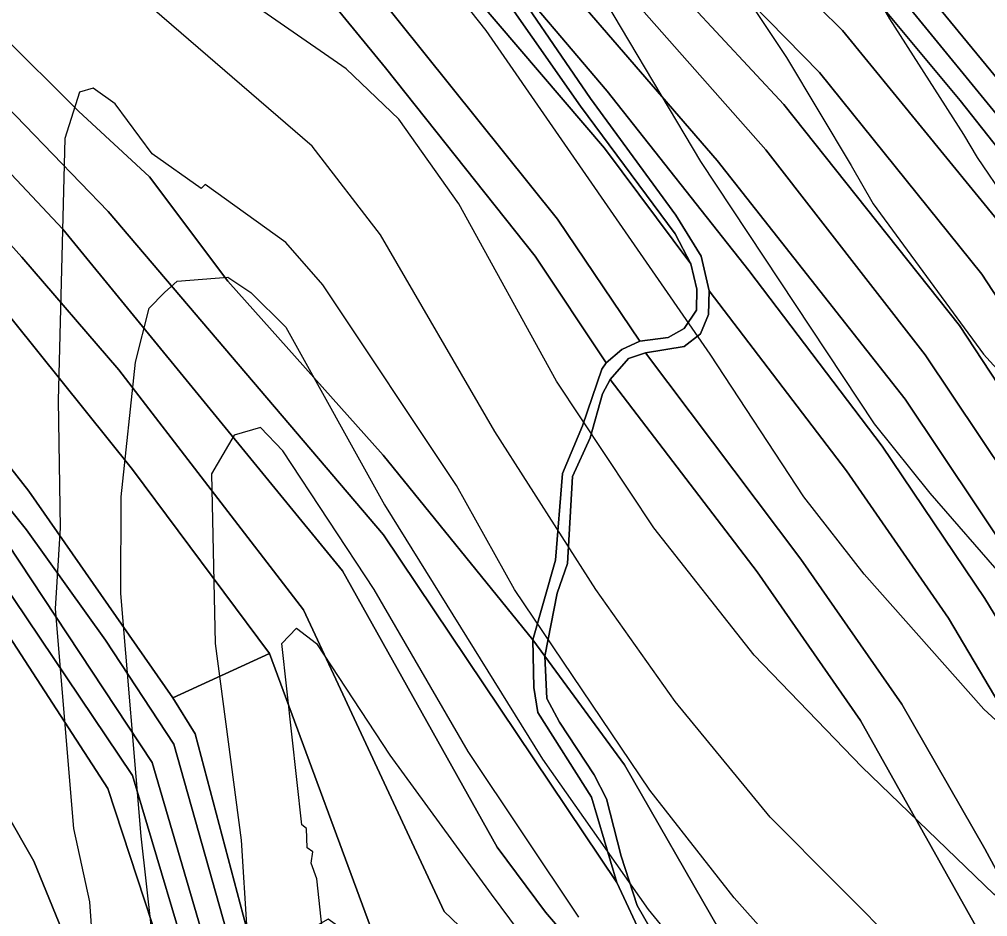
# Model space of a CAD drawing. Extents: x -510989 to -501240, y -1184665 to -1176098.
# Drawn here: x -503881.1 to -503629.9, y -1183685.8 to -1183453.1 of the extents above; entities that cross this region are included whole.
import ezdxf

# ---------------------------------------------------------------- set-up
doc = ezdxf.new("R2010")
doc.units = 0
for name, color, linetype in [('lesni_pozemek', 7, 'Continuous'), ('ostatni_plocha_x_ostatni_komunikace', 7, 'Continuous'), ('STAV_zaplavove_uzemi', 7, 'Continuous'), ('vrstevnice_01', 7, 'Continuous'), ('vrstevnice_02', 7, 'Continuous')]:
    doc.layers.add(name, color=color, linetype=linetype)

msp = doc.modelspace()

# ---------------------------------------------------------------- linework, layer by layer
at = {"layer": 'lesni_pozemek'}
for points in [[(-503725.26, -1183707.27), (-503744.59, -1183684.65), (-503757.14, -1183667.78), (-503797.26, -1183596.18), (-503869.88, -1183507.52), (-503912.67, -1183462.05), (-503951.35, -1183418.44), (-503996.4, -1183371.53), (-504019.85, -1183344.79), (-504048.45, -1183312.9), (-504095.77, -1183263.94), (-504092.32, -1183253.82), (-504071.55, -1183277.42), (-504048.07, -1183298.01), (-503986.74, -1183365.23), (-503944.12, -1183409.59), (-503894.05, -1183465.82), (-503858.07, -1183502.98), (-503786.64, -1183586.84), (-503726.15, -1183677), (-503718.95, -1183692.39)], [(-503737.4, -1183716.6), (-503770.96, -1183684.53), (-503807.37, -1183606.27), (-503855.35, -1183544.04), (-503880.49, -1183514.79), (-503965.13, -1183420.16), (-504013.81, -1183367.58), (-504081.25, -1183289.37), (-504098.45, -1183272.79), (-504095.77, -1183263.94), (-504048.45, -1183312.9), (-504019.85, -1183344.79), (-503996.4, -1183371.53), (-503951.35, -1183418.44), (-503912.67, -1183462.05), (-503869.88, -1183507.52), (-503797.26, -1183596.18), (-503757.14, -1183667.78), (-503744.59, -1183684.65), (-503725.26, -1183707.27)], [(-503787.11, -1183696.42), (-503816.27, -1183617.58), (-503851.76, -1183569.84), (-503888.67, -1183523.98), (-503933.2, -1183471.27), (-503966, -1183435.57), (-504014.99, -1183383.65), (-504053.22, -1183338.41), (-504084.25, -1183298.58), (-504081.25, -1183289.37), (-504013.81, -1183367.58), (-503965.13, -1183420.16), (-503880.49, -1183514.79), (-503855.35, -1183544.04), (-503807.37, -1183606.27), (-503770.96, -1183684.53), (-503737.4, -1183716.6)], [(-503903.91, -1183297.64), (-503880.58, -1183312.12), (-503855.12, -1183332.69), (-503838.82, -1183346.88), (-503801.61, -1183376.13), (-503800.01, -1183382.73), (-503791.97, -1183395.94), (-503760.62, -1183439.78), (-503735.52, -1183475.69), (-503711.02, -1183508.72), (-503706.93, -1183516.52), (-503729.31, -1183486.57), (-503768.11, -1183441.07), (-503808.78, -1183386.53), (-503842.93, -1183354.52), (-503891.01, -1183314.93)], [(-503891.01, -1183314.93), (-503842.93, -1183354.52), (-503808.78, -1183386.53), (-503768.11, -1183441.07), (-503729.31, -1183486.57), (-503706.93, -1183516.52), (-503705.37, -1183523.13), (-503705.49, -1183528.53), (-503708.62, -1183533.34), (-503712.82, -1183535.62), (-503720.15, -1183536.58), (-503741.52, -1183504.93), (-503817.49, -1183410.13), (-503860.89, -1183360.89), (-503904.26, -1183329.99)], [(-503536.05, -1183701.82), (-503562.87, -1183647.63), (-503588.97, -1183605.94), (-503637.27, -1183532.57), (-503682.8, -1183475.2), (-503715.62, -1183439.85), (-503752.63, -1183397.56), (-503777.07, -1183359.8), (-503775.08, -1183358.57), (-503767.3, -1183362.66), (-503765.62, -1183357.1), (-503747.04, -1183388.08), (-503708.69, -1183431.03), (-503673.52, -1183466.89), (-503631.47, -1183519.21), (-503595.22, -1183574.62), (-503554.7, -1183637.72), (-503524.43, -1183696.33)], [(-503559.07, -1183730.95), (-503587.48, -1183674.13), (-503630.7, -1183603.31), (-503657.3, -1183563.82), (-503691.85, -1183518.28), (-503728.62, -1183471.74), (-503757.64, -1183437.65), (-503789.54, -1183394.22), (-503796.6, -1183381.58), (-503797.42, -1183376), (-503797.01, -1183372.55), (-503794.3, -1183369.6), (-503761.43, -1183418.76), (-503700.12, -1183489.76), (-503651.31, -1183551.64), (-503623.09, -1183593.93), (-503579.31, -1183665.09), (-503552.8, -1183718.85)], [(-503887.85, -1183414.22), (-503861.56, -1183392.46), (-503861.76, -1183375.73), (-503826.54, -1183416.39), (-503786.18, -1183465.68), (-503747.28, -1183514.57), (-503728.89, -1183542.22), (-503730.02, -1183543.88), (-503735.03, -1183558.53), (-503740.22, -1183570.9), (-503742.05, -1183593.37), (-503747.96, -1183614.04), (-503786.74, -1183566.2), (-503827, -1183521.03), (-503847.36, -1183493.99), (-503865.78, -1183476.91), (-503886.13, -1183456.7)], [(-503886.13, -1183456.7), (-503865.78, -1183476.91), (-503847.36, -1183493.99), (-503827, -1183521.03), (-503786.74, -1183566.2), (-503747.96, -1183614.04), (-503747.67, -1183626.37), (-503746.63, -1183632.9), (-503732.66, -1183654.89), (-503726.15, -1183677), (-503786.64, -1183586.84), (-503858.07, -1183502.98), (-503894.05, -1183465.82)], [(-503857.25, -1183720.73), (-503877.34, -1183671.41), (-503907.86, -1183618.07), (-503941.52, -1183574.63), (-503953.43, -1183552.99), (-503959.99, -1183543.11), (-503957.99, -1183523.73), (-503951.53, -1183519.73), (-503959.83, -1183509.88), (-503966.76, -1183506.81), (-503975.91, -1183491.78), (-503960.99, -1183503.64), (-503954.65, -1183512.09), (-503950.66, -1183515.73), (-503947.37, -1183524.3), (-503927.06, -1183554.47), (-503919.67, -1183563.87), (-503895.13, -1183595.8), (-503858.14, -1183652.63), (-503839.1, -1183710.79)], [(-503938.83, -1183498.74), (-503878.65, -1183575.48), (-503841.34, -1183629.06), (-503835.55, -1183638.47), (-503819.92, -1183697.23)], [(-503824.66, -1183699.4), (-503841.01, -1183641.14), (-503858.78, -1183614.15), (-503879.3, -1183585.51), (-503913.75, -1183542.5)], [(-503913.75, -1183542.5), (-503879.3, -1183585.51), (-503858.78, -1183614.15), (-503841.01, -1183641.14), (-503824.66, -1183699.4)], [(-503699.47, -1183689.36), (-503724.17, -1183646.44), (-503744.83, -1183618.26), (-503741.6, -1183601.94), (-503738.89, -1183594.27), (-503737.59, -1183571.68), (-503733.03, -1183561.64), (-503729.88, -1183550.21), (-503727.89, -1183546.54), (-503689.76, -1183596.42), (-503662.92, -1183634.99), (-503622.31, -1183707.4)], [(-503830.48, -1183701.14), (-503846.64, -1183645.9), (-503887.46, -1183584.22)], [(-503887.46, -1183584.22), (-503846.64, -1183645.9), (-503830.48, -1183701.14)], [(-503834.07, -1183708.75), (-503851.8, -1183649.23), (-503889.49, -1183593.34)], [(-503889.49, -1183593.34), (-503851.8, -1183649.23), (-503834.07, -1183708.75)], [(-503839.1, -1183710.79), (-503858.14, -1183652.63), (-503895.13, -1183595.8)], [(-503709.64, -1183702.51), (-503720.81, -1183682.97), (-503724.99, -1183670.18), (-503728.83, -1183655.3), (-503731.97, -1183649.02), (-503741.04, -1183635.41), (-503744.28, -1183629.23), (-503744.83, -1183618.26), (-503724.17, -1183646.44), (-503699.47, -1183689.36)]]:
    msp.add_lwpolyline(points, dxfattribs=at)
for points in [[(-504084.25, -1183298.58), (-504053.22, -1183338.41), (-504014.99, -1183383.65), (-503966, -1183435.57), (-503933.2, -1183471.27), (-503888.67, -1183523.98), (-503851.76, -1183569.84), (-503816.27, -1183617.58), (-503841.34, -1183629.06), (-503878.65, -1183575.48), (-503938.83, -1183498.74), (-503958.82, -1183474.93), (-503976.09, -1183458.64), (-503993.61, -1183438.78), (-504014.84, -1183417.68), (-504035.69, -1183393.99), (-504055.3, -1183367.34), (-504091.42, -1183322.52), (-504085.53, -1183306.63)], [(-503774.6, -1183315.52), (-503772.1, -1183305.29), (-503755.31, -1183318.64), (-503727.46, -1183349.39), (-503692.92, -1183384.12), (-503645.87, -1183425.51), (-503605.33, -1183475.41), (-503563.8, -1183538.51), (-503522.77, -1183599.64), (-503484.41, -1183671.48), (-503448.17, -1183741.12), (-503417.56, -1183793.22), (-503379.39, -1183854.69), (-503386.98, -1183867.75), (-503448.03, -1183764.41), (-503486.88, -1183691.91), (-503530.01, -1183610.85), (-503612.98, -1183486.02), (-503653.64, -1183436.6), (-503692.82, -1183400.32), (-503731.02, -1183361.35), (-503757.97, -1183329.98)], [(-503760.86, -1183334.46), (-503757.97, -1183329.98), (-503731.02, -1183361.35), (-503692.82, -1183400.32), (-503653.64, -1183436.6), (-503612.98, -1183486.02), (-503530.01, -1183610.85), (-503486.88, -1183691.91), (-503448.03, -1183764.41), (-503386.98, -1183867.75), (-503389.84, -1183873.88), (-503439.24, -1183793.05), (-503451.38, -1183771.88), (-503491.13, -1183695.49), (-503533.06, -1183618.01), (-503578.77, -1183547.39), (-503618.69, -1183488.6), (-503657.36, -1183441.3), (-503690.26, -1183410.25), (-503733.29, -1183366.43)], [(-503763.73, -1183342.07), (-503763.17, -1183336.54), (-503740.77, -1183365.6), (-503699.61, -1183407.86), (-503662.14, -1183444), (-503637.03, -1183474.19), (-503618.46, -1183497.68), (-503575.63, -1183562.55), (-503537.8, -1183620.68), (-503496.5, -1183698.02), (-503458.13, -1183775.46), (-503393.75, -1183882), (-503400.38, -1183896.19), (-503438.65, -1183834.09), (-503479.13, -1183757.92), (-503507.05, -1183703.1), (-503546.15, -1183629.65), (-503585.67, -1183568.96), (-503626.56, -1183506.16), (-503667.59, -1183456.02), (-503704.39, -1183419.61), (-503742.32, -1183377.85), (-503764.32, -1183348)], [(-503763.17, -1183336.54), (-503760.86, -1183334.46), (-503733.29, -1183366.43), (-503690.26, -1183410.25), (-503657.36, -1183441.3), (-503618.69, -1183488.6), (-503578.77, -1183547.39), (-503533.06, -1183618.01), (-503491.13, -1183695.49), (-503451.38, -1183771.88), (-503439.24, -1183793.05), (-503389.84, -1183873.88), (-503393.75, -1183882), (-503458.13, -1183775.46), (-503496.5, -1183698.02), (-503537.8, -1183620.68), (-503575.63, -1183562.55), (-503618.46, -1183497.68), (-503637.03, -1183474.19), (-503662.14, -1183444), (-503699.61, -1183407.86), (-503740.77, -1183365.6)], [(-503765.62, -1183357.1), (-503764.32, -1183348), (-503742.32, -1183377.85), (-503704.39, -1183419.61), (-503667.59, -1183456.02), (-503626.56, -1183506.16), (-503585.67, -1183568.96), (-503546.15, -1183629.65), (-503507.05, -1183703.1), (-503479.13, -1183757.92), (-503438.65, -1183834.09), (-503400.38, -1183896.19), (-503409.08, -1183909.36), (-503450.8, -1183839.03), (-503493.57, -1183754.99), (-503524.43, -1183696.33), (-503554.7, -1183637.72), (-503595.22, -1183574.62), (-503631.47, -1183519.21), (-503673.52, -1183466.89), (-503708.69, -1183431.03), (-503747.04, -1183388.08)], [(-503860.89, -1183360.89), (-503817.49, -1183410.13), (-503741.52, -1183504.93), (-503720.15, -1183536.58), (-503724.87, -1183538.73), (-503728.89, -1183542.22), (-503747.28, -1183514.57), (-503786.18, -1183465.68), (-503826.54, -1183416.39), (-503861.76, -1183375.73)], [(-503785.61, -1183364.9), (-503777.07, -1183359.8), (-503752.63, -1183397.56), (-503715.62, -1183439.85), (-503682.8, -1183475.2), (-503637.27, -1183532.57), (-503588.97, -1183605.94), (-503562.87, -1183647.63), (-503536.05, -1183701.82), (-503518.91, -1183732.05), (-503498.03, -1183773.67), (-503455.4, -1183853.59), (-503416.67, -1183919.47), (-503426.36, -1183928.91), (-503466.34, -1183858.81), (-503525.71, -1183744.7), (-503542.14, -1183715.45), (-503570.6, -1183657.76), (-503610.61, -1183593.18), (-503646.18, -1183540.15), (-503687.47, -1183486.97), (-503756.55, -1183408.74)], [(-503794.3, -1183369.6), (-503785.61, -1183364.9), (-503756.55, -1183408.74), (-503687.47, -1183486.97), (-503646.18, -1183540.15), (-503610.61, -1183593.18), (-503570.6, -1183657.76), (-503542.14, -1183715.45), (-503525.71, -1183744.7), (-503466.34, -1183858.81), (-503426.36, -1183928.91), (-503434.84, -1183939.49), (-503464.47, -1183888.93), (-503492.96, -1183835.24), (-503524.8, -1183770.53), (-503537.51, -1183745.73), (-503552.8, -1183718.85), (-503579.31, -1183665.09), (-503623.09, -1183593.93), (-503651.31, -1183551.64), (-503700.12, -1183489.76), (-503761.43, -1183418.76)], [(-503728.62, -1183471.74), (-503691.85, -1183518.28), (-503657.3, -1183563.82), (-503630.7, -1183603.31), (-503587.48, -1183674.13), (-503559.07, -1183730.95), (-503535.3, -1183775.28), (-503494.59, -1183857.89), (-503467.6, -1183908.87), (-503444.44, -1183950.57), (-503452.2, -1183962.13), (-503472.04, -1183928.43), (-503489.75, -1183894.93), (-503504.72, -1183863.49), (-503545.08, -1183781.53), (-503569.52, -1183736.09), (-503597.66, -1183680.08), (-503640.08, -1183608.41), (-503666.58, -1183570.25), (-503702.2, -1183523.58), (-503704.29, -1183514.52), (-503710.83, -1183503.88), (-503732.92, -1183473.63), (-503757.64, -1183437.65)], [(-503702.34, -1183529.64), (-503702.2, -1183523.58), (-503666.58, -1183570.25), (-503640.08, -1183608.41), (-503597.66, -1183680.08), (-503569.52, -1183736.09), (-503545.08, -1183781.53), (-503504.72, -1183863.49), (-503489.75, -1183894.93), (-503472.04, -1183928.43), (-503452.2, -1183962.13), (-503464.49, -1183989.9), (-503471.18, -1183974.63), (-503503.05, -1183923.12), (-503533.25, -1183859.97), (-503566.41, -1183790.65), (-503586.33, -1183754.98), (-503607.08, -1183711.98), (-503630.64, -1183668.25), (-503652.21, -1183630.71), (-503678.37, -1183593.17), (-503718.7, -1183539.6), (-503708.68, -1183537.99), (-503704.44, -1183534.65)], [(-503723.14, -1183541.1), (-503718.7, -1183539.6), (-503678.37, -1183593.17), (-503652.21, -1183630.71), (-503630.64, -1183668.25), (-503607.08, -1183711.98), (-503586.33, -1183754.98), (-503566.41, -1183790.65), (-503533.25, -1183859.97), (-503503.05, -1183923.12), (-503471.18, -1183974.63), (-503464.49, -1183989.9), (-503470.2, -1184003.02), (-503478.74, -1183984.9), (-503487.73, -1183968.99), (-503513.65, -1183929.65), (-503543.5, -1183866.33), (-503576.52, -1183796.27), (-503587.58, -1183777.55), (-503622.31, -1183707.4), (-503662.92, -1183634.99), (-503689.76, -1183596.42), (-503727.89, -1183546.54)], [(-503923.76, -1183607.91), (-503941.52, -1183574.63), (-503907.86, -1183618.07), (-503877.34, -1183671.41), (-503857.25, -1183720.73), (-503808.09, -1183803.62), (-503776.93, -1183887.81), (-503769.34, -1183920.65), (-503756.77, -1183944.36), (-503741.61, -1183970.6), (-503712.6, -1184011.28), (-503680.96, -1184060.99), (-503667.47, -1184079.1), (-503694.94, -1184072.32), (-503751.3, -1183978.62), (-503776.6, -1183926), (-503787.83, -1183885.37), (-503816.55, -1183807.93), (-503850.68, -1183754.94), (-503867.66, -1183724.35), (-503888.17, -1183679.49), (-503918.27, -1183624.04), (-503926.42, -1183608.7)], [(-503816.27, -1183617.58), (-503787.11, -1183696.42), (-503801.02, -1183686.52), (-503819.92, -1183697.23), (-503835.55, -1183638.47), (-503841.34, -1183629.06)]]:
    msp.add_lwpolyline(points, close=True, dxfattribs=at)
at = {"layer": 'ostatni_plocha_x_ostatni_komunikace'}
for points in [[(-503757.64, -1183437.65), (-503732.92, -1183473.63), (-503710.83, -1183503.88), (-503704.29, -1183514.52), (-503702.2, -1183523.58), (-503702.34, -1183529.64), (-503704.44, -1183534.65), (-503708.68, -1183537.99), (-503718.7, -1183539.6), (-503723.14, -1183541.1), (-503727.89, -1183546.54), (-503729.88, -1183550.21), (-503733.03, -1183561.64), (-503737.59, -1183571.68), (-503738.89, -1183594.27), (-503741.6, -1183601.94), (-503744.83, -1183618.26), (-503747.96, -1183614.04), (-503742.05, -1183593.37), (-503740.22, -1183570.9), (-503735.03, -1183558.53), (-503730.02, -1183543.88), (-503728.89, -1183542.22), (-503724.87, -1183538.73), (-503720.15, -1183536.58), (-503712.82, -1183535.62), (-503708.62, -1183533.34), (-503705.49, -1183528.53), (-503705.37, -1183523.13), (-503706.93, -1183516.52), (-503711.02, -1183508.72), (-503735.52, -1183475.69), (-503760.62, -1183439.78)], [(-503718.95, -1183692.39), (-503726.15, -1183677), (-503732.66, -1183654.89), (-503746.63, -1183632.9), (-503747.67, -1183626.37), (-503747.96, -1183614.04), (-503744.83, -1183618.26), (-503744.28, -1183629.23), (-503741.04, -1183635.41), (-503731.97, -1183649.02), (-503728.83, -1183655.3), (-503724.99, -1183670.18), (-503720.81, -1183682.97), (-503709.64, -1183702.51)]]:
    msp.add_lwpolyline(points, dxfattribs=at)
at = {"layer": 'STAV_zaplavove_uzemi'}
msp.add_spline([(-502250.32, -1184002.61), (-502355.07, -1183875.41), (-502442.37, -1183790.61), (-502477.29, -1183700.82), (-502532.16, -1183578.61), (-502567.08, -1183448.91), (-502626.05, -1183402.34), (-502705.41, -1183380.59), (-502814.2, -1183349.87), (-502882.03, -1183297.39), (-502931.95, -1183237.24), (-503042.02, -1183107.97), (-503139.64, -1183018.94), (-503222.14, -1182957.59), (-503308.56, -1182839.96), (-503316.24, -1182784.92), (-503330.32, -1182756.77), (-503348.24, -1182719.65), (-503334.16, -1182651.82), (-503323.92, -1182595.5), (-503313.68, -1182526.39), (-503294.1, -1182480.5), (-503251.86, -1182396.03), (-503229.34, -1182314.37), (-503216.1, -1182227.15), (-503242.43, -1182174.5), (-503271.86, -1182129.59), (-503287.34, -1182081.58), (-503343.88, -1182028.1), (-503361.79, -1182008.91), (-503396.35, -1181952.59), (-503442.43, -1181933.39), (-503497.46, -1181888.6), (-503525.62, -1181860.44), (-503528.18, -1181837.4), (-503548.66, -1181767.01), (-503558.9, -1181729.89), (-503576.82, -1181682.53), (-503578.1, -1181621.1), (-503567.86, -1181572.46), (-503552.5, -1181536.63), (-503538.04, -1181458.36), (-503518.33, -1181411.9), (-503509.88, -1181341.51), (-503497.21, -1181207.63), (-503499.77, -1181097.56), (-503498.02, -1181031.35), (-503510.82, -1180970.85), (-503549.22, -1180952.23), (-503571.32, -1180940.6), (-503605.07, -1180937.11), (-503651.61, -1180939.44), (-503671.39, -1180917.33), (-503679.53, -1180892.89), (-503713.27, -1180871.95), (-503727.24, -1180859.15), (-503734.22, -1180833.55), (-503728.4, -1180799.81), (-503741.2, -1180770.72), (-503722.82, -1180725.17), (-503721.54, -1180703.41), (-503731.78, -1180697.01), (-503767.61, -1180699.57), (-503790.65, -1180697.01), (-503817.53, -1180697.01), (-503861.04, -1180686.77), (-503889.2, -1180675.25), (-503900.72, -1180668.85), (-503953.2, -1180679.09), (-503997.99, -1180697.01), (-504063.27, -1180722.61), (-504109.34, -1180749.49), (-504142.62, -1180776.36), (-504177.18, -1180796.84), (-504211.73, -1180817.32), (-504414.98, -1180961.5), (-504472.7, -1180998.11), (-504544.51, -1181068.5), (-504600.82, -1181143.12), (-504621.94, -1181196.62), (-504641.65, -1181267.01), (-504660.25, -1181350.62), (-504634.7, -1181398.32), (-504617.66, -1181447.72), (-504600.62, -1181492.01), (-504587, -1181548.23), (-504592.11, -1181628.29), (-504569.96, -1181682.81), (-504568.26, -1181664.07), (-504554.63, -1181621.48), (-504547.82, -1181597.63)], degree=3, dxfattribs=at)
at = {"layer": 'vrstevnice_01'}
for points in [[(-503750.5, -1183325), (-503731.69, -1183342), (-503712.19, -1183365), (-503710.81, -1183368), (-503706.69, -1183373), (-503705.91, -1183375), (-503694.41, -1183391), (-503689.81, -1183399), (-503688.91, -1183401), (-503687.5, -1183402), (-503684.31, -1183407), (-503683.5, -1183409), (-503680.81, -1183413), (-503680, -1183415), (-503676, -1183421), (-503661.19, -1183443), (-503655.41, -1183453), (-503636.19, -1183483), (-503632.69, -1183489), (-503625.09, -1183500)], [(-503597.59, -1183704), (-503628.31, -1183680), (-503662.59, -1183647), (-503690.5, -1183618), (-503716.5, -1183585), (-503741.81, -1183547), (-503767.09, -1183501), (-503782.69, -1183479), (-503796.31, -1183466), (-503829.5, -1183443), (-503839.09, -1183434), (-503872.91, -1183393), (-503884.5, -1183384), (-503892.69, -1183382), (-503899.19, -1183384), (-503903.5, -1183387), (-503907.59, -1183396), (-503911.09, -1183416), (-503909.31, -1183489), (-503915.81, -1183578), (-503915.81, -1183643), (-503916.81, -1183657), (-503915.59, -1183702)], [(-503625.69, -1183598), (-503644.81, -1183576), (-503659.31, -1183558), (-503704.31, -1183490), (-503735.19, -1183438), (-503748.31, -1183418), (-503768.31, -1183395), (-503784.74, -1183379.8)], [(-503679.59, -1183699), (-503695.69, -1183681), (-503717.59, -1183653), (-503752.69, -1183601), (-503767.69, -1183574), (-503802.41, -1183522), (-503812, -1183511), (-503832.91, -1183496), (-503834, -1183497), (-503846.69, -1183488), (-503856.31, -1183475), (-503862, -1183471), (-503865.5, -1183472), (-503869.31, -1183484), (-503871.09, -1183552), (-503870.5, -1183585), (-503871.81, -1183606), (-503867.09, -1183663), (-503862.91, -1183682), (-503860.31, -1183719)], [(-503736, -1183686), (-503764.69, -1183643), (-503789.09, -1183601), (-503812.81, -1183565), (-503818.59, -1183559), (-503825.41, -1183561), (-503831.31, -1183571), (-503830.31, -1183615), (-503823.59, -1183666), (-503819.19, -1183736)]]:
    msp.add_lwpolyline(points, dxfattribs=at)
at = {"layer": 'vrstevnice_02'}
for points in [[(-503848.69, -1183315), (-503813.31, -1183331), (-503789.91, -1183345), (-503756.69, -1183370), (-503730.59, -1183395), (-503704.81, -1183429), (-503682.09, -1183463), (-503665.31, -1183491), (-503659.59, -1183501), (-503631, -1183540), (-503607.31, -1183566)], [(-503556.59, -1183690), (-503577.59, -1183677), (-503605.81, -1183655), (-503630.91, -1183632), (-503662, -1183597), (-503677.59, -1183577), (-503701.91, -1183540), (-503760, -1183456), (-503780.59, -1183430), (-503797.5, -1183413), (-503827.41, -1183392), (-503881.09, -1183356), (-503907.91, -1183344), (-503917.69, -1183343), (-503923.81, -1183346), (-503930.19, -1183353), (-503934.09, -1183369), (-503930.31, -1183450), (-503931.31, -1183479), (-503941.81, -1183610), (-503944.5, -1183650), (-503953.69, -1183680), (-503961.81, -1183692)], [(-503651.59, -1183695), (-503686.31, -1183660), (-503711, -1183630), (-503731.59, -1183601), (-503757.81, -1183560), (-503787.41, -1183509), (-503805.19, -1183486), (-503871.19, -1183429), (-503881.19, -1183418), (-503889.59, -1183420), (-503891.91, -1183434), (-503889.59, -1183455), (-503891.59, -1183483), (-503889.69, -1183532), (-503892.31, -1183585), (-503888.81, -1183664), (-503886.41, -1183687)], [(-503841.59, -1183736), (-503849.5, -1183665), (-503854.81, -1183602), (-503854.69, -1183577), (-503851, -1183542), (-503847.41, -1183528), (-503843.5, -1183524), (-503840.19, -1183521), (-503827, -1183520), (-503821.09, -1183524), (-503812, -1183533), (-503786.41, -1183579), (-503745.41, -1183645), (-503718, -1183684), (-503681.91, -1183728)], [(-503800.81, -1183705), (-503803.91, -1183676), (-503805.41, -1183672), (-503805, -1183669), (-503806.5, -1183668), (-503806.59, -1183663), (-503807.81, -1183662), (-503813, -1183615), (-503809.19, -1183611), (-503804, -1183615), (-503785, -1183644), (-503758.69, -1183680), (-503714.91, -1183739)]]:
    msp.add_lwpolyline(points, dxfattribs=at)

doc.saveas('drawing.dxf')
